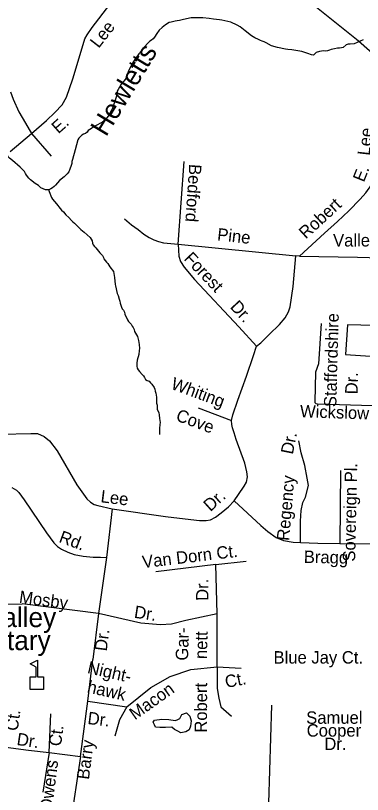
# Model space of a CAD drawing. Extents: x 2290055 to 2389491, y 66597 to 237875.
# Drawn here: x 2332561 to 2335214, y 156845 to 162814 of the extents above; entities that cross this region are included whole.
import ezdxf

# ---------------------------------------------------------------- set-up
doc = ezdxf.new("R2010")
doc.units = 0
for name, color, linetype in [('Exist Cultural Educational Facility Elementary CELL', 7, 'Continuous'), ('Exist Cultural Educational Facility Elementary Label', 7, 'Continuous'), ('Exist Hydrographic Creek Single Shore', 7, 'Continuous'), ('Exist Hydrographic Creek Single Shore Label', 7, 'Continuous'), ('Exist Hydrographic Pond Under 1500 Sq Ft', 7, 'Continuous'), ('Exist Road Non-System Type 51', 7, 'Continuous'), ('Exist Road Non-System Type 51 Label', 7, 'Continuous')]:
    doc.layers.add(name, color=color, linetype=linetype)

msp = doc.modelspace()

# ---------------------------------------------------------------- linework, layer by layer
at = {"layer": 'Exist Cultural Educational Facility Elementary CELL'}
msp.add_lwpolyline([(2332672.8, 157648.5), (2332672.8, 157746.4), (2332718.9, 157746.4), (2332718.9, 157821.5), (2332671.8, 157845.7), (2332728.5, 157874.9), (2332728.5, 157746.4), (2332774.5, 157746.4), (2332774.5, 157648.5)], close=True, dxfattribs=at)
at = {"layer": 'Exist Hydrographic Creek Single Shore'}
for points in [[(2335221, 162626.9), (2335152, 162596.8), (2335121.5, 162595.7), (2335106, 162594.2), (2335091.5, 162588.5), (2335068.2, 162568.8), (2335053.5, 162565.4), (2335038, 162564.8), (2335022.7, 162562.9), (2335000, 162558), (2334976.5, 162552.7), (2334962.5, 162547.3), (2334946.5, 162543.8), (2334931.5, 162541.7), (2334916.5, 162542.9), (2334885.7, 162539.3), (2334861, 162531.6), (2334850.5, 162519.7), (2334841.5, 162511.2), (2334825.5, 162512.9), (2334797, 162523.8), (2334751.5, 162538.1), (2334736.5, 162542), (2334673.7, 162551.9), (2334642.7, 162553.7), (2334626.5, 162555.9), (2334564.7, 162569.4), (2334518.5, 162581.7), (2334478, 162605.2), (2334463, 162611.6), (2334448.5, 162616.4), (2334434, 162622.8), (2334420.2, 162631.1), (2334392, 162642.6), (2334378.7, 162649.8), (2334365.5, 162657.9), (2334317.7, 162697.6), (2334280.2, 162726.5), (2334256.7, 162739.6), (2334208.2, 162763.9), (2334138.2, 162778.5), (2334122, 162781.4), (2334074.2, 162785.9), (2334042.2, 162791.2), (2333994.2, 162795.1), (2333931.5, 162796.6), (2333905.2, 162795.4), (2333845, 162783.7), (2333814.5, 162775.1), (2333797.5, 162774.2), (2333781.5, 162771.6), (2333750.7, 162764.2), (2333735, 162759.4), (2333707.7, 162742.8), (2333683.5, 162722.3), (2333660, 162701), (2333641.2, 162676.4), (2333624, 162648.7), (2333614, 162635.7), (2333601, 162625.4), (2333587.5, 162616.8), (2333575.5, 162605.9), (2333543.7, 162570.3), (2333523, 162544.5), (2333504.7, 162520.3), (2333485, 162496.1), (2333476.2, 162482.9), (2333468, 162468.1), (2333459, 162454.9), (2333451.5, 162442), (2333444.2, 162427.4), (2333429, 162400.1), (2333421.2, 162381.6), (2333416, 162367.5), (2333412, 162351.7), (2333406.2, 162337.4), (2333399, 162323.8), (2333390.2, 162311.2), (2333379, 162299.6), (2333369.5, 162287.7), (2333345, 162248.1), (2333339, 162233.9), (2333334.2, 162202.9), (2333330.7, 162187.3), (2333326.2, 162171.9), (2333319.7, 162156.7), (2333309.2, 162128), (2333305.5, 162112.3), (2333300, 162097.3), (2333293.2, 162082.6), (2333276, 162056.3), (2333268.5, 162042.4), (2333260, 162029.3), (2333238, 162007.2), (2333224.7, 161997.9), (2333166, 161967.3), (2333153.5, 161958.9), (2333141.5, 161949.3), (2333116.2, 161932.6), (2333107.2, 161920.3), (2333095, 161910.9)], [(2333095, 161910.9), (2333080.5, 161904.9), (2333066.7, 161897.4), (2333045, 161875.1), (2333038.2, 161861.5), (2333017, 161785.5), (2332995, 161711.5), (2332991.5, 161695.8), (2332990, 161680.9), (2332986.5, 161666), (2332976.7, 161636.4), (2332967, 161617.2), (2332955, 161600.9), (2332932.2, 161578.2), (2332896.5, 161548.8), (2332866.5, 161514.5), (2332856, 161503.6), (2332844.2, 161493.7), (2332830.2, 161486.6), (2332816.2, 161478.5)], [(2332816.2, 161478.5), (2332790.2, 161477.2), (2332753, 161493.1), (2332737.2, 161510.5), (2332724.5, 161519.4), (2332711, 161526.9), (2332673.7, 161555.5), (2332663, 161566.7), (2332644.5, 161590.9), (2332637.2, 161604.4), (2332628.7, 161617.6), (2332606.5, 161641.2), (2332596.7, 161653), (2332538.2, 161704.2), (2332514.2, 161721.3), (2332504, 161730.8), (2332480.2, 161781.4)], [(2332816.2, 161478.5), (2332816.2, 161472.8), (2332818, 161465.3), (2332834.5, 161420), (2332843.2, 161406.7), (2332873.7, 161370.4), (2332901.5, 161334.6), (2332912.2, 161323.3), (2332927.5, 161309.2), (2332944.5, 161285.7), (2332968.5, 161266.1), (2332988.2, 161242.9), (2332998.7, 161232.3), (2333011, 161223.3), (2333061, 161173.9), (2333084.2, 161153.5), (2333109, 161134.5), (2333130.5, 161113), (2333140.2, 161101.4), (2333145.5, 161086.5), (2333148.5, 161070.8), (2333154.7, 161056.1), (2333164.5, 161044.5), (2333176, 161033.5), (2333196.2, 161009), (2333204.7, 160995.9), (2333216.2, 160985.7), (2333226.5, 160973.9), (2333233, 160960.3), (2333236, 160949.6), (2333255.5, 160925.1), (2333266, 160913.4), (2333283, 160887.5), (2333310.7, 160852.4), (2333312.2, 160836.7), (2333317.2, 160805.9), (2333322.5, 160753.8), (2333324, 160743.6), (2333338, 160683), (2333345, 160669.5), (2333352, 160639.8), (2333357.7, 160625.3), (2333362, 160610.4), (2333365, 160595.4), (2333370, 160580.3), (2333377.5, 160567), (2333387.2, 160555.1), (2333393.5, 160540.2), (2333397.7, 160525.2), (2333416, 160483.4), (2333423.7, 160470.3), (2333433.7, 160459), (2333445.5, 160448.7), (2333451.5, 160434.6), (2333461, 160422.2), (2333468, 160408.9), (2333471.5, 160393.5), (2333478, 160379.7), (2333486.7, 160366.6), (2333492.5, 160354), (2333500.5, 160323.7), (2333506.7, 160293), (2333509.2, 160262.5), (2333506, 160247.6), (2333503, 160217.5), (2333491.5, 160171.9), (2333488, 160150.3), (2333488.5, 160127.5), (2333492, 160112.7), (2333499.7, 160098.6), (2333508.5, 160086.4), (2333530, 160064.5), (2333539.5, 160052.3), (2333548, 160039.5), (2333555, 160026), (2333567.7, 160017.3), (2333581.7, 160011.3), (2333593, 160000.1), (2333602.7, 159988.9), (2333620, 159963.8), (2333626.5, 159949.7), (2333628.7, 159934.9), (2333633.7, 159920.2), (2333638.2, 159890.2), (2333640.2, 159843.8), (2333644.7, 159828.8), (2333643.7, 159813.7), (2333644.7, 159797.9), (2333656, 159768.7), (2333660, 159753.9), (2333662.7, 159725.8), (2333665.5, 159710.3), (2333666, 159694.9), (2333663.7, 159679.7), (2333661.5, 159648.5), (2333662.7, 159617.5), (2333662.5, 159603.4)]]:
    msp.add_lwpolyline(points, dxfattribs=at)
at = {"layer": 'Exist Hydrographic Pond Under 1500 Sq Ft'}
msp.add_lwpolyline([(2333624.7, 157414.3), (2333679.8, 157422.4), (2333732.9, 157420.4), (2333781.9, 157412.2), (2333798.2, 157416.3), (2333818.6, 157426.5), (2333832.9, 157457.2), (2333867.6, 157471.5), (2333894.1, 157444.9), (2333904.3, 157410.2), (2333900.3, 157367.3), (2333888, 157340.7), (2333863.5, 157324.4), (2333824.7, 157318.2), (2333802.3, 157330.5), (2333775.7, 157342.8), (2333755.3, 157361.2), (2333708.4, 157359.1), (2333692, 157357.1), (2333663.5, 157359.1), (2333630.8, 157361.2), (2333622.6, 157379.5), (2333614.5, 157397.9), (2333624.7, 157414.3)], dxfattribs=at)
at = {"layer": 'Exist Road Non-System Type 51'}
for p, q in [((2332518, 161772.5), (2332683.2, 161911.2)), ((2332683.2, 161911.2), (2332832.2, 161737.2)), ((2333805.2, 161061.2), (2333850.3, 161695.5)), ((2333805.2, 161061.2), (2334705, 160972.8)), ((2334733.3, 160970), (2334705, 160972.8)), ((2333956.9, 159807), (2334212.7, 159711.1)), ((2333299.2, 159034.6), (2333255.9, 158660.7)), ((2333255.9, 158660.7), (2333195, 158232.3)), ((2333195, 158232.3), (2332611.9, 158305.1)), ((2333195, 158232.3), (2333150.9, 157880.4))]:
    msp.add_line(p, q, dxfattribs=at)
for points in [[(2335168.9, 162630.4), (2334824.7, 162906.4), (2334638.4, 163061.1), (2334410.8, 163198.2), (2334300.1, 163267.6)], [(2332683.2, 161911.2), (2332797.5, 162009.9), (2332861, 162070.2), (2332916.8, 162128.5), (2332950.3, 162187.9), (2332998.9, 162328), (2333078.4, 162591.1), (2333090.7, 162635.6), (2333107.6, 162666.4), (2333145.4, 162721.8), (2333282.6, 162897.2)], [(2334733.3, 160970), (2334924.2, 161147.5), (2335022.8, 161235.4), (2335109.5, 161317), (2335198.2, 161406.5), (2335240.2, 161456.1), (2335285.7, 161517.9), (2335306.8, 161589), (2335347.5, 161830.5), (2335403.9, 162270.9), (2335407.4, 162339.3), (2335397.2, 162390.8), (2335379.5, 162432.1), (2335331.4, 162486.3), (2335184, 162618.3), (2335168.9, 162630.4)], [(2332522.6, 162229.1), (2332542.9, 162171.8), (2332586.8, 162075.4), (2332636.1, 161989.4), (2332683.2, 161911.2)], [(2333393.5, 161255), (2333447.2, 161209.2), (2333498.8, 161173.2), (2333542.2, 161138.8), (2333583.2, 161112.5), (2333619.7, 161093.9), (2333654.4, 161081.2), (2333692.8, 161072.9), (2333805.2, 161061.2)], [(2333805.2, 161061.2), (2333807, 161015.4), (2333808.8, 160969.5), (2333822.5, 160930), (2333850.2, 160885.1), (2333930, 160792.1), (2334268.4, 160427.4), (2334404.5, 160280.9)], [(2334404.5, 160280.9), (2334437.3, 160306.1), (2334500.8, 160368.7), (2334579.8, 160445.7), (2334624, 160497.6), (2334650.1, 160542.6), (2334662.7, 160581.2), (2334684.4, 160738), (2334705, 160972.8)], [(2334733.3, 160970), (2335177.6, 160963.6), (2335445.9, 160954.8)], [(2334897.8, 160454.3), (2334879.8, 160145.4), (2334854.5, 160080.4), (2334849.3, 159854.1), (2334849.6, 159848.2), (2334857.8, 159840.6), (2334870, 159839.1), (2335290.6, 159825.6), (2335370.3, 159825)], [(2335410.2, 160436.4), (2335100.1, 160444.3), (2335085.1, 160215.6), (2335390.3, 160195.2)], [(2334212.7, 159711.1), (2334223.2, 159753.5), (2334260.7, 159866.9), (2334327.2, 160051.7), (2334381, 160209.7), (2334404.5, 160280.9)], [(2334233.1, 159095.5), (2334265.4, 159142.7), (2334308.8, 159206.5), (2334327.6, 159237.4), (2334335.9, 159277.8), (2334330.4, 159317.6), (2334313.9, 159384.9), (2334248.7, 159564.5), (2334232.6, 159615.7), (2334221.2, 159653.3), (2334215.9, 159681), (2334212.7, 159711.1)], [(2332013.2, 159684.1), (2332050.4, 159647.5), (2332095.4, 159629.3), (2332167.8, 159618), (2332450.4, 159607.2), (2332678, 159612.3), (2332728.2, 159612.3), (2332779.1, 159588.4), (2332820.4, 159555.9), (2332877.6, 159478.1), (2333030, 159217.9), (2333106.1, 159111), (2333135.1, 159084.2), (2333162, 159067.2), (2333190.3, 159058.2), (2333299.2, 159034.6)], [(2334741.4, 158776.6), (2334741.4, 158938.7), (2334746, 159022.2), (2334759.9, 159082.5), (2334778.5, 159124.3), (2334801.6, 159212.4), (2334792.4, 159268.1), (2334773.8, 159365.5), (2334746, 159462.9), (2334727.5, 159555.7)], [(2335047.1, 159328.8), (2335042.3, 158768.6)], [(2332532.7, 159196.3), (2332567.2, 159177.6), (2332585.9, 159160.3), (2332626.3, 159101.9), (2332798.4, 158850.7), (2332853.3, 158772.8), (2332880.6, 158746), (2332911.3, 158725.2), (2332960.2, 158701.2), (2333009.2, 158683.1), (2333077.6, 158671.7), (2333153.7, 158662.6), (2333209.8, 158662.8), (2333255.9, 158660.7)], [(2333299.2, 159034.6), (2333707.9, 158974.6), (2333900.7, 158952.4), (2333969, 158944.9), (2334019.2, 158944.9), (2334052.8, 158950.2), (2334090.1, 158969.7), (2334134.7, 159003.7), (2334191, 159049.9), (2334233.1, 159095.5)], [(2334233.1, 159095.5), (2334436.9, 158905.7), (2334490.6, 158859.5), (2334554.4, 158814.1), (2334611.4, 158792.4), (2334683.8, 158779.2), (2334741.4, 158776.6)], [(2334741.4, 158776.6), (2334872.2, 158770.6), (2335042.3, 158768.6)], [(2335042.3, 158768.6), (2335328.4, 158765.3)], [(2333112.3, 157559.3), (2333411.9, 157517.7), (2333596.2, 157665.3), (2333743.7, 157748.4), (2333900.4, 157803.7), (2334103.2, 157822.1), (2334103.2, 158228), (2334094, 158606.2), (2334324.5, 158633.9)], [(2334094, 158606.2), (2333633.1, 158550.9)], [(2332444, 158304.6), (2332611.9, 158305.1)], [(2334103.2, 158228), (2333863.6, 158177.3), (2333752.9, 158149.6), (2333670, 158145), (2333517.9, 158158.8), (2333195, 158232.3)], [(2331725, 157981.7), (2331706.5, 157760.3), (2331692.7, 157626.6), (2331697.3, 157548.2), (2331743.4, 157434.7), (2331812.5, 157351.7), (2331913.9, 157291.7), (2332024.6, 157268.7), (2332121.3, 157259.5), (2332319.5, 157227.2), (2332485.5, 157208.7), (2332660.6, 157185.7), (2332817.3, 157167.2), (2333057, 157134.9), (2333112.3, 157559.3), (2333150.9, 157880.4)], [(2334103.2, 157822.1), (2334287.6, 157812.9)], [(2334103.2, 157822.1), (2334103.2, 157656.1), (2334117, 157582.3), (2334130.9, 157517.7), (2334213.8, 157443.9)], [(2333411.9, 157517.7), (2333356.6, 157416.3), (2333319.7, 157291.7)], [(2334497.5, 156778.2), (2334520.5, 157529.5)], [(2332817.3, 157167.2), (2332830.5, 157462)], [(2332817.3, 157167.2), (2332769.2, 156864)], [(2333057, 157134.9), (2332978.6, 156610), (2332918.7, 156153.4), (2332866.5, 155960.4), (2332804, 155743.1), (2332759.4, 155594.3), (2331962, 155844.3), (2331768.6, 155894.9), (2331619.9, 155912.8), (2331313.4, 155921.7), (2331161.7, 155930.7), (2331087.3, 155933.6), (2331012.9, 155972.3), (2330890.7, 156047.3), (2330775.5, 156052), (2330591.1, 155913.6), (2330489.7, 155821.3)]]:
    msp.add_lwpolyline(points, dxfattribs=at)

# ---------------------------------------------------------------- texts
at = {"layer": 'Exist Cultural Educational Facility Elementary Label'}
for s, p in [('Pine Valley', (2331867.9, 158127.5)), ('Elementary', (2331814.9, 157951.3))]:
    msp.add_text(s, height=150, dxfattribs=at).set_placement(p)
at = {"layer": 'Exist Hydrographic Creek Single Shore Label'}
msp.add_text('Hewletts', height=150, rotation=58.98371, dxfattribs=at).set_placement((2333253.4, 161879))
at = {"layer": 'Exist Road Non-System Type 51 Label'}
for s, rotation, p in [('Lee', 52.05675, (2333196.4, 162558.4)), ('E.', 41.33489, (2332887.5, 161903.8)), ('Lee', 83.52104, (2335270, 161737.7)), ('Bedford', 266.14744, (2333889.6, 161678.2)), ('E.', 68.20777, (2335225.8, 161531.7)), ('Robert', 42.53563, (2334781.3, 161096.7)), ('Pine', 353.69759, (2334100.1, 161091.6)), ('Valley', 0.15326, (2334990.4, 161043.6)), ('Forest', 313.46741, (2333843.5, 160946.8)), ('Dr.', 312.85483, (2334196.6, 160577.2)), ('Staffordshire', 88.4523, (2335014.5, 159812.5)), ('Dr.', 88.45227, (2335176.7, 159910.3)), ('Whiting', 339.59223, (2333742.7, 159955.3)), ('Wickslow', 358.15415, (2334735.7, 159735.8)), ('Cove', 339.59223, (2333780.7, 159713)), ('Dr.', 78.54758, (2334681.5, 159446.6)), ('Sovereign Pl.', 88.71385, (2335158.6, 158628.7)), ('Regency', 85.06164, (2334653.2, 158786.1)), ('Lee', 353.01473, (2333207.9, 159084.6)), ('Dr.', 42.04278, (2334051, 159007.9)), ('Rd.', 339.72765, (2332885.8, 158781.1)), ('Van Dorn Ct.', 6.82237, (2333535, 158579)), ('Bragg', 358.8766, (2334765.5, 158619.9)), ('Dr.', 90.38228, (2334036.9, 158329.2)), ('Mosby', 352.31106, (2332583.7, 158314.2)), ('Dr.', 351.38311, (2333463.5, 158199.7)), ('Dr.', 82.55697, (2333257.7, 157939.4)), ('Gar-', 88.41796, (2333880.2, 157870)), ('nett', 88.41796, (2334024.8, 157881.7)), ('Night-', 347.14712, (2333104.4, 157776)), ('Ct.', 10.92899, (2334172.4, 157660.5)), ('hawk', 347.14712, (2333103, 157628.4)), ('Macon', 35.35938, (2333473.7, 157412)), ('Robert', 89.73479, (2334024.7, 157318.5)), ('Ct.', 82.09702, (2332576.2, 157327.9)), ('Dr.', 352.99585, (2333107.9, 157385.5)), ('Ct.', 82.39909, (2332907.4, 157210.5)), ('Dr.', 351.38311, (2332565, 157225.1)), ('Barry', 82.55697, (2333121.6, 156955.4)), ('Owens', 82.77837, (2332837.5, 156710.4))]:
    msp.add_text(s, height=95, rotation=rotation, dxfattribs=at).set_placement(p)
for s, p in [('Blue Jay Ct.', (2334534.5, 157848.2)), ('Samuel', (2334784.4, 157386.7)), ('Cooper', (2334788.2, 157288.3)), ('Dr.', (2334923.3, 157185.3))]:
    msp.add_text(s, height=95, dxfattribs=at).set_placement(p)

doc.saveas('drawing.dxf')
